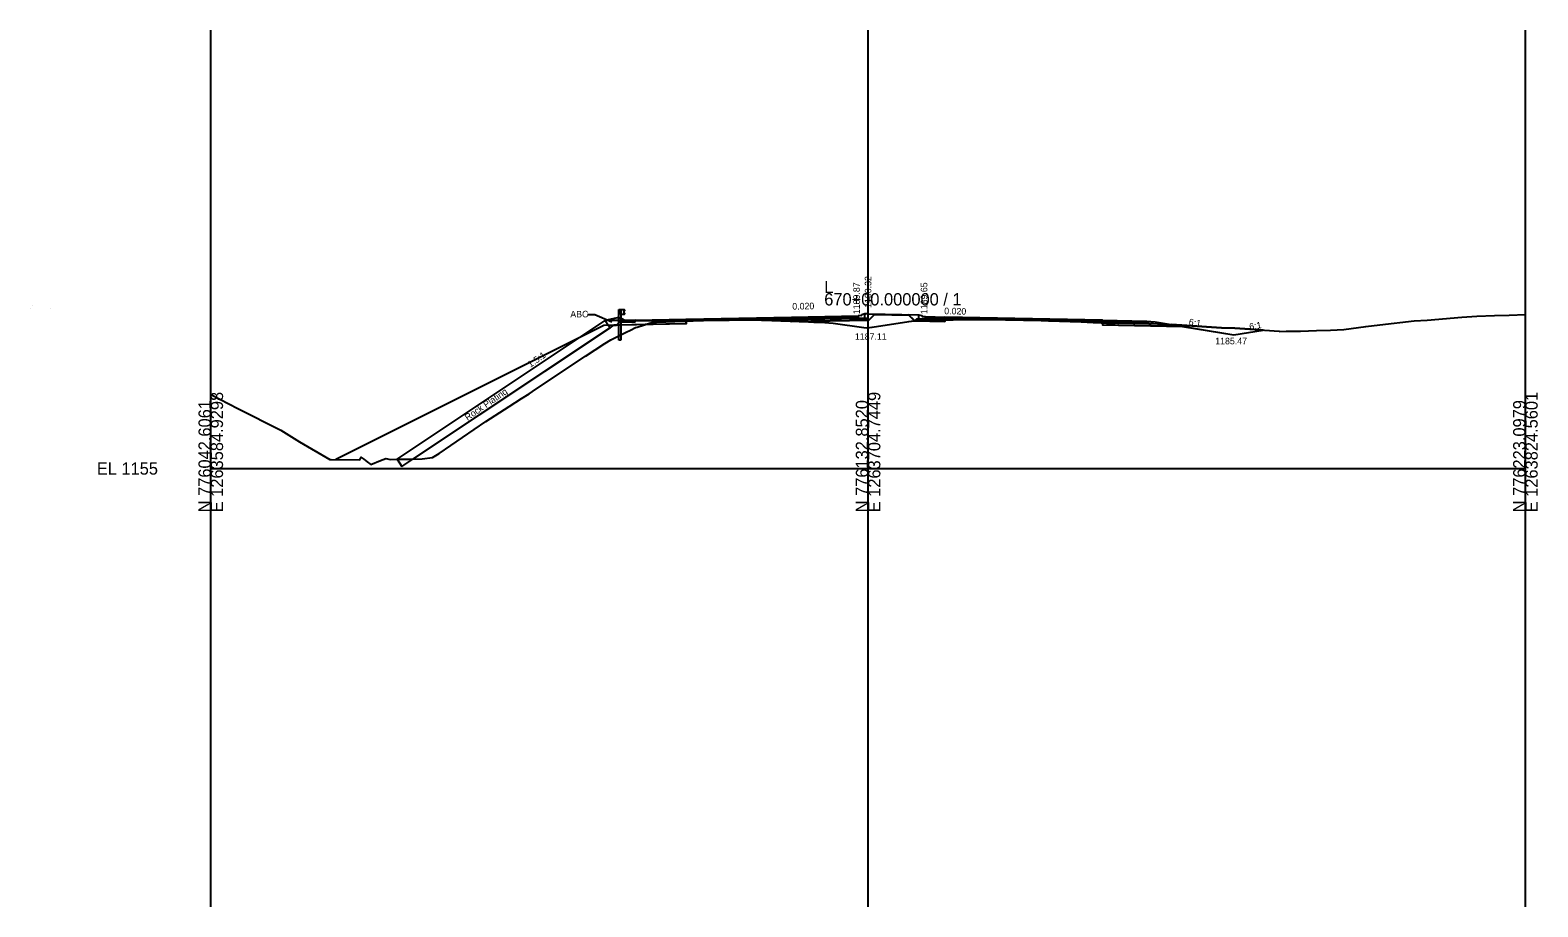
# Model space of a CAD drawing. Extents: x -41 to 1262860, y -100 to 777489.
# Drawn here: x -41.2 to 302.8, y 3370 to 3570 of the extents above; entities that cross this region are included whole.
import ezdxf

# ---------------------------------------------------------------- set-up
doc = ezdxf.new("R2010")
doc.units = 0
for name, color, linetype in [('Exist Cross Section Cell', 7, 'Continuous'), ('Exist XS Center Line Elevation Label', 7, 'Continuous'), ('Exist XS Ground Line', 7, 'Continuous'), ('Prop CMT Guardrail Graphics', 7, 'Continuous'), ('Prop CMT Pvmt Course 1', 7, 'Continuous'), ('Prop CMT Pvmt Course 4', 7, 'Continuous'), ('Prop CMT Pvmt Surface', 7, 'Continuous'), ('Prop CMT Shld Paved Course 1', 7, 'Continuous'), ('Prop CMT Shld Paved Course 2', 7, 'Continuous'), ('Prop CMT Shld Paved Course 4', 7, 'Continuous'), ('Prop CMT Slope Grass', 7, 'Continuous'), ('Prop CMT Subgrade Earthwork', 7, 'Continuous'), ('Prop Conc Curb and Gutter', 7, 'Continuous'), ('Prop Conc Island Cover', 7, 'Continuous'), ('Prop XS Class II Rip Rap Ditch Liner', 7, 'Continuous'), ('Prop XS Ditch Standard Text', 7, 'Continuous'), ('Prop XS Earthwork Shape', 7, 'Continuous'), ('Prop XS Elevation Labels', 7, 'Continuous'), ('Prop XS Exc Vertical Line 1', 7, 'Continuous'), ('Prop XS Exc Vertical Line 2', 7, 'Continuous'), ('Prop XS Exc Vertical Line 3', 7, 'Continuous'), ('Prop XS Finish Grade', 7, 'Continuous'), ('Prop XS Hydro Elevations', 7, 'Continuous'), ('Prop XS SE Text', 7, 'Continuous'), ('Prop XS Side Slope Text', 7, 'Continuous'), ('Scratch_Level_0', 7, 'Continuous'), ('Scratch_Level_4', 7, 'Continuous'), ('Scratch_Level_5', 7, 'Continuous'), ('Scratch_Level_6', 7, 'Continuous'), ('Typical Curb CELL', 7, 'Continuous')]:
    doc.layers.add(name, color=color, linetype=linetype)

msp = doc.modelspace()

# ---------------------------------------------------------------- linework, layer by layer
at = {"layer": 'Exist Cross Section Cell'}
for p, q in [((150, 3470), (150, 3510)), ((0, 3470), (150, 3470)), ((150, 3470), (300, 3470))]:
    msp.add_line(p, q, dxfattribs=at)
at = {"layer": 'Exist XS Ground Line'}
msp.add_lwpolyline([(0, 3486.85), (6.16, 3483.66), (15.96, 3478.72), (20.26, 3476.07), (27.14, 3472.09), (27.46, 3472.07), (34.03, 3471.97), (34.29, 3472.57), (34.47, 3472.4), (34.92, 3472.16), (35.72, 3471.5), (36.51, 3470.88), (38.7, 3471.86), (39.98, 3472.29), (40.99, 3472.07), (42.69, 3472.11), (45.25, 3472.15), (48.21, 3472.24), (50.58, 3472.5), (52.1, 3473.45), (62.8, 3480.75), (68.07, 3484.18), (70.94, 3485.99), (72.66, 3487.05), (74.18, 3488.07), (85.51, 3495.61), (89.95, 3498.5), (91.27, 3499.37), (94.82, 3501.12), (95.82, 3501.59), (96.9, 3502.16), (97.27, 3502.26), (98.76, 3502.73), (100.64, 3503.31), (101.75, 3503.36), (108.04, 3503.63), (108.15, 3503.63), (111.95, 3503.78), (112.45, 3503.79), (124.22, 3503.88), (125.92, 3503.83), (136.4, 3503.48), (137.65, 3503.42), (139.16, 3503.35), (142, 3503.13), (149, 3502.2), (149.72, 3502.06), (150.95, 3502.28), (159.32, 3503.55), (159.85, 3503.63), (159.91, 3503.64), (160.84, 3503.69), (162.94, 3503.8), (163, 3503.8), (165.16, 3503.88), (165.17, 3503.88), (168.62, 3503.92), (177.17, 3504.01), (177.32, 3504.01), (189.5, 3503.78), (191.15, 3503.71), (198.62, 3503.43), (201.38, 3503.31), (201.97, 3503.27), (204.37, 3503.17), (205.3, 3503.12), (206.38, 3503.16), (207.91, 3503.22), (210.12, 3503.2), (213.05, 3503.18), (217.49, 3502.95), (222.75, 3502.63), (230.68, 3502.08), (233.69, 3502), (237.08, 3501.8), (243.81, 3501.33), (243.88, 3501.27), (245.44, 3501.31), (245.58, 3501.34), (248.64, 3501.35), (252.33, 3501.49), (255.56, 3501.56), (258.54, 3501.74), (263.6, 3502.41), (266.77, 3502.8), (274.62, 3503.66), (277.56, 3503.87), (285.46, 3504.55), (288.93, 3504.77), (292.98, 3504.89), (296.31, 3504.97), (300, 3505.12)], dxfattribs=at)
at = {"layer": 'Prop CMT Guardrail Graphics'}
for p, q in [((93.11, 3506.3), (93.59, 3506.3)), ((93.11, 3503.8), (93.11, 3506.3)), ((93.59, 3505.12), (93.59, 3506.3)), ((93.59, 3506.3), (94.26, 3506.3)), ((93.59, 3506.3), (93.59, 3503.79)), ((94.26, 3506.3), (94.26, 3505.12)), ((94.26, 3506.22), (94.26, 3505.2)), ((94.36, 3506.2), (94.26, 3506.22)), ((94.27, 3505.75), (94.5, 3505.95)), ((94.5, 3506.1), (94.36, 3506.2)), ((94.5, 3505.95), (94.5, 3506.1)), ((93.11, 3499.3), (93.11, 3503.8)), ((94.26, 3505.12), (93.59, 3505.12)), ((93.59, 3503.79), (93.59, 3499.3)), ((94.26, 3505.2), (94.36, 3505.22)), ((94.27, 3505.66), (94.27, 3505.75)), ((94.5, 3505.46), (94.27, 3505.66)), ((94.36, 3505.22), (94.5, 3505.32)), ((94.5, 3505.32), (94.5, 3505.46)), ((93.59, 3499.3), (93.11, 3499.3))]:
    msp.add_line(p, q, dxfattribs=at)
at = {"layer": 'Prop CMT Pvmt Course 1'}
for p, q in [((132.5, 3504.55), (147.72, 3504.86)), ((132.5, 3504.3), (147.72, 3504.61)), ((147.72, 3504.61), (147.72, 3504.86)), ((163.08, 3504.64), (163.08, 3504.39)), ((163.08, 3504.64), (167.5, 3504.55)), ((163.08, 3504.39), (167.5, 3504.3)), ((203.5, 3503.83), (213.5, 3503.63))]:
    msp.add_line(p, q, dxfattribs=at)
for points in [[(108.5, 3503.82), (108.5, 3504.07), (108.5, 3504.07), (132.5, 3504.55), (132.5, 3504.3), (132.5, 3504.3), (108.5, 3503.82), (108.5, 3503.82), (108.5, 3503.82)], [(203.5, 3503.58), (203.5, 3503.83), (203.5, 3503.83), (167.5, 3504.55), (167.5, 3504.3), (167.5, 3504.3), (203.5, 3503.58), (203.5, 3503.58), (203.5, 3503.58)]]:
    msp.add_lwpolyline(points, dxfattribs=at)
at = {"layer": 'Prop CMT Pvmt Course 4'}
msp.add_line((108.5, 3503.03), (93.44, 3502.73), dxfattribs=at)
at = {"layer": 'Prop CMT Pvmt Surface'}
for p, q in [((96.84, 3503.84), (108.5, 3504.07)), ((108.5, 3504.07), (132.5, 3504.55)), ((132.5, 3504.55), (147.72, 3504.86)), ((163.08, 3504.64), (167.5, 3504.55)), ((167.5, 3504.55), (203.5, 3503.83)), ((203.5, 3503.83), (213.5, 3503.63))]:
    msp.add_line(p, q, dxfattribs=at)
at = {"layer": 'Prop CMT Shld Paved Course 1'}
for p, q in [((-40.62, 3507.08), (-40.62, 3507.08)), ((108.5, 3503.82), (96.85, 3503.59)), ((104.5, 3503.99), (104.5, 3503.99)), ((104.5, 3503.99), (104.5, 3503.99)), ((108.5, 3504.07), (108.5, 3503.82)), ((108.5, 3504.07), (108.5, 3503.82)), ((108.5, 3503.82), (108.5, 3503.82)), ((108.5, 3503.82), (108.5, 3503.82)), ((203.5, 3503.83), (203.5, 3503.58)), ((203.5, 3503.58), (203.5, 3503.58)), ((203.5, 3503.58), (213.76, 3503.38)), ((207.5, 3503.75), (207.5, 3503.75)), ((213.76, 3503.38), (213.5, 3503.63))]:
    msp.add_line(p, q, dxfattribs=at)
at = {"layer": 'Prop CMT Shld Paved Course 2'}
for p, q in [((-41.22, 3506.48), (-41.22, 3506.48)), ((-41.22, 3506.48), (-41.22, 3506.48)), ((-36.62, 3506.58), (-36.62, 3506.58)), ((102.43, 3503.37), (100.54, 3503.33)), ((103.9, 3503.4), (103.9, 3503.4)), ((103.9, 3503.4), (103.9, 3503.4)), ((103.9, 3503.4), (103.9, 3503.4)), ((103.9, 3503.4), (103.9, 3503.4)), ((103.9, 3503.4), (103.9, 3503.4)), ((103.9, 3503.4), (103.9, 3503.4)), ((111.95, 3503.89), (108.5, 3503.82)), ((108.5, 3503.82), (108.5, 3503.49)), ((108.5, 3503.82), (108.5, 3503.82)), ((108.5, 3503.82), (108.5, 3503.65)), ((108.5, 3503.82), (108.5, 3503.49)), ((108.5, 3503.82), (108.5, 3503.54)), ((108.5, 3503.65), (111.95, 3503.78)), ((108.5, 3503.65), (108.5, 3503.65)), ((108.5, 3503.65), (108.5, 3503.65)), ((108.5, 3503.54), (108.5, 3503.54)), ((108.5, 3503.49), (108.5, 3503.49)), ((108.5, 3503.49), (108.5, 3503.49)), ((112.45, 3503.9), (111.95, 3503.89)), ((111.95, 3503.89), (111.95, 3503.89)), ((111.95, 3503.78), (112.45, 3503.79)), ((111.95, 3503.78), (111.95, 3503.78)), ((124.22, 3504.14), (112.45, 3503.9)), ((112.45, 3503.9), (112.45, 3503.9)), ((112.45, 3503.79), (124.22, 3503.88)), ((112.45, 3503.79), (112.45, 3503.79)), ((125.92, 3504.17), (124.22, 3504.14)), ((124.22, 3504.14), (124.22, 3504.14)), ((124.22, 3503.88), (124.22, 3503.88)), ((124.22, 3503.88), (124.22, 3503.88)), ((124.22, 3503.88), (125.7, 3503.83)), ((125.7, 3503.83), (125.92, 3503.84)), ((132.5, 3504.3), (125.92, 3504.17)), ((125.92, 3504.17), (125.92, 3504.17)), ((125.92, 3503.84), (132.5, 3503.97)), ((125.92, 3503.84), (125.92, 3503.84)), ((132.5, 3503.97), (132.5, 3504.3)), ((132.5, 3503.97), (147.72, 3504.27)), ((132.5, 3503.97), (132.5, 3503.97)), ((147.72, 3504.61), (147.72, 3504.27)), ((163.08, 3504.06), (163.08, 3504.39)), ((163.08, 3504.06), (167.5, 3503.97)), ((167.5, 3503.97), (167.5, 3504.3)), ((167.5, 3504.3), (168.62, 3504.28)), ((168.62, 3503.95), (167.5, 3503.97)), ((167.5, 3503.97), (167.5, 3503.97)), ((168.62, 3504.28), (168.62, 3504.28)), ((168.62, 3504.28), (177.17, 3504.11)), ((169.45, 3503.93), (168.62, 3503.95)), ((168.62, 3503.95), (168.62, 3503.95)), ((177.17, 3504.01), (169.45, 3503.93)), ((169.45, 3503.93), (169.45, 3503.93)), ((169.45, 3503.93), (169.45, 3503.93)), ((177.17, 3504.11), (177.17, 3504.11)), ((177.17, 3504.11), (177.32, 3504.11)), ((177.32, 3504.01), (177.17, 3504.01)), ((177.32, 3504.11), (177.32, 3504.11)), ((177.32, 3504.11), (189.5, 3503.86)), ((189.5, 3503.78), (177.32, 3504.01)), ((177.32, 3504.01), (177.32, 3504.01)), ((189.5, 3503.86), (189.5, 3503.86)), ((189.5, 3503.86), (191.15, 3503.83)), ((191.15, 3503.71), (189.5, 3503.78)), ((189.5, 3503.78), (189.5, 3503.78)), ((191.15, 3503.83), (191.15, 3503.83)), ((191.15, 3503.83), (198.62, 3503.68)), ((198.62, 3503.43), (191.15, 3503.71)), ((191.15, 3503.71), (191.15, 3503.71)), ((198.62, 3503.68), (201.38, 3503.62)), ((201.38, 3503.31), (198.62, 3503.43)), ((201.38, 3503.62), (201.38, 3503.62)), ((201.38, 3503.62), (201.97, 3503.61)), ((201.69, 3503.28), (201.38, 3503.31)), ((201.38, 3503.31), (201.38, 3503.31)), ((201.97, 3503.28), (201.69, 3503.28)), ((201.97, 3503.61), (203.5, 3503.58)), ((203.5, 3503.25), (201.97, 3503.28)), ((201.97, 3503.28), (201.97, 3503.28)), ((203.5, 3503.58), (203.5, 3503.25)), ((203.5, 3503.58), (203.5, 3503.25)), ((203.5, 3503.25), (203.5, 3503.25)), ((203.5, 3503.25), (214.1, 3503.04)), ((203.5, 3503.25), (203.5, 3503.25)), ((214.1, 3503.04), (213.76, 3503.38))]:
    msp.add_line(p, q, dxfattribs=at)
at = {"layer": 'Prop CMT Shld Paved Course 4'}
for p, q in [((-41.22, 3506.48), (-41.22, 3506.48)), ((92.58, 3502.71), (93.32, 3503.45)), ((92.58, 3502.71), (93.32, 3503.45)), ((93.32, 3503.45), (93.83, 3503.45)), ((93.32, 3503.45), (93.83, 3503.45)), ((103.9, 3503.4), (103.9, 3503.4)), ((103.9, 3503.4), (103.9, 3503.4)), ((103.9, 3503.4), (103.9, 3503.4)), ((108.5, 3503.49), (108.5, 3503.03)), ((108.5, 3503.49), (108.5, 3503.03)), ((125.92, 3503.83), (125.7, 3503.83)), ((125.92, 3503.83), (132.5, 3503.61)), ((132.5, 3503.51), (132.5, 3503.97)), ((132.5, 3503.51), (150.17, 3503.86)), ((147.72, 3504.27), (149.72, 3504.31)), ((149.72, 3504.31), (150.17, 3503.86)), ((161.08, 3504.1), (160.63, 3503.65)), ((160.63, 3503.65), (167.5, 3503.51)), ((163.08, 3504.06), (161.08, 3504.1)), ((167.5, 3503.97), (167.5, 3503.51)), ((168.62, 3503.92), (167.5, 3503.91)), ((168.62, 3503.92), (169.45, 3503.93)), ((201.97, 3503.27), (201.69, 3503.28)), ((201.97, 3503.27), (203.5, 3503.2)), ((203.5, 3503.25), (203.5, 3502.79)), ((203.5, 3502.79), (214.56, 3502.57)), ((214.56, 3502.57), (214.1, 3503.04))]:
    msp.add_line(p, q, dxfattribs=at)
at = {"layer": 'Prop CMT Slope Grass'}
for q in [(90, 3503.77), (93.83, 3504.13)]:
    msp.add_line((93.14, 3504.48), q, dxfattribs=at)
at = {"layer": 'Prop CMT Subgrade Earthwork'}
for p, q in [((108.5, 3503.03), (91.99, 3502.7)), ((108.5, 3503.03), (108.5, 3503.65)), ((108.5, 3503.03), (108.5, 3503.54)), ((150.17, 3503.86), (132.5, 3503.51)), ((132.5, 3503.51), (132.5, 3503.61)), ((150.17, 3503.86), (151.59, 3505.29)), ((160.63, 3503.65), (159.15, 3505.14)), ((167.5, 3503.51), (160.63, 3503.65)), ((167.5, 3503.91), (167.5, 3503.51)), ((203.5, 3503.2), (203.5, 3502.79)), ((203.5, 3502.79), (221.78, 3502.42))]:
    msp.add_line(p, q, dxfattribs=at)
at = {"layer": 'Prop Conc Curb and Gutter'}
for p, q in [((148.41, 3504.87), (147.72, 3504.86)), ((147.72, 3504.86), (147.72, 3504.27)), ((147.72, 3504.27), (149.22, 3504.3)), ((148.47, 3504.95), (148.47, 3504.93)), ((149.22, 3505.3), (148.57, 3505.09)), ((149.22, 3504.3), (149.22, 3505.3)), ((149.22, 3504.3), (149.22, 3504.3)), ((161.58, 3505.09), (162.23, 3504.87)), ((161.58, 3504.09), (161.58, 3505.09)), ((163.08, 3504.06), (161.58, 3504.09)), ((162.33, 3504.73), (162.33, 3504.72)), ((162.39, 3504.65), (163.08, 3504.64)), ((163.08, 3504.06), (163.08, 3504.64))]:
    msp.add_line(p, q, dxfattribs=at)
for centre, radius, start, end in [((148.41, 3504.93), 0.0625, 271.1458, 360), ((148.62, 3504.95), 0.146, 108.435, 180), ((162.19, 3504.73), 0.146, 0, 71.565), ((162.4, 3504.72), 0.0625, 180, 268.8542)]:
    msp.add_arc(centre, radius, start, end, dxfattribs=at)
at = {"layer": 'Prop Conc Island Cover'}
for p, q in [((150, 3505.32), (149.22, 3505.3)), ((149.22, 3505.04), (149.22, 3505.04)), ((150, 3505.32), (161.58, 3505.09))]:
    msp.add_line(p, q, dxfattribs=at)
at = {"layer": 'Prop XS Class II Rip Rap Ditch Liner'}
for p, q in [((42.5, 3472.1), (90, 3503.78)), ((43.61, 3470.44), (91.99, 3502.7)), ((85.96, 3505.14), (87.66, 3505.14)), ((87.66, 3505.14), (91.55, 3503.44)), ((90, 3503.78), (91.11, 3502.11)), ((93.83, 3503.77), (90, 3503.77)), ((91.11, 3502.11), (91.99, 3502.7)), ((91.99, 3502.7), (92.58, 3502.71)), ((92.58, 3502.71), (93.32, 3503.45)), ((93.32, 3503.45), (93.83, 3503.45)), ((93.83, 3503.45), (93.83, 3503.77)), ((42.5, 3472.1), (43.61, 3470.44))]:
    msp.add_line(p, q, dxfattribs=at)
at = {"layer": 'Prop XS Earthwork Shape'}
for points in [[(95.82, 3501.59), (96.9, 3502.16), (97.27, 3502.26), (98.76, 3502.73), (99.13, 3502.84), (93.44, 3502.73), (89.7, 3502.65), (28.51, 3472.05), (34.03, 3471.97), (34.29, 3472.57), (34.47, 3472.4), (34.92, 3472.16), (35.72, 3471.5), (36.51, 3470.88), (38.7, 3471.86), (39.98, 3472.29), (40.99, 3472.07), (42.69, 3472.11), (45.25, 3472.15), (48.21, 3472.24), (50.58, 3472.5), (52.1, 3473.45), (62.8, 3480.75), (68.07, 3484.18), (70.94, 3485.99), (72.66, 3487.05), (74.18, 3488.07), (85.51, 3495.61), (89.95, 3498.5), (91.27, 3499.37), (94.82, 3501.12)], [(99.13, 3502.84), (100.64, 3503.31), (101.75, 3503.36), (108.04, 3503.63), (108.15, 3503.63), (108.5, 3503.65), (108.5, 3503.03)], [(134.32, 3503.55), (132.5, 3503.51), (132.5, 3503.61)], [(139.16, 3503.35), (142, 3503.13), (149, 3502.2), (149.72, 3502.06), (150.95, 3502.28), (159.32, 3503.55), (159.85, 3503.63), (159.91, 3503.64), (160.61, 3503.68), (159.4, 3504.88), (151.35, 3505.04), (150.17, 3503.86), (134.32, 3503.55), (136.4, 3503.48), (137.65, 3503.42)], [(160.84, 3503.69), (162.94, 3503.8), (163, 3503.8), (165.16, 3503.88), (165.17, 3503.88), (167.5, 3503.91), (167.5, 3503.51), (160.63, 3503.65), (160.61, 3503.68)], [(203.5, 3503.2), (203.5, 3502.79), (214.56, 3502.57), (214, 3503.13), (213.05, 3503.18), (210.12, 3503.2), (207.91, 3503.22), (206.38, 3503.16), (205.3, 3503.12), (204.37, 3503.17)], [(217.49, 3502.95), (219.27, 3502.84), (221.78, 3502.42), (214.56, 3502.57), (214, 3503.13)], [(233.5, 3500.47), (240.16, 3501.58), (237.08, 3501.8), (233.69, 3502), (230.68, 3502.08), (222.75, 3502.63), (219.27, 3502.84), (221.78, 3502.42)]]:
    msp.add_lwpolyline(points, close=True, dxfattribs=at)
at = {"layer": 'Prop XS Exc Vertical Line 1'}
msp.add_line((0, 3370), (0, 3570), dxfattribs=at)
at = {"layer": 'Prop XS Exc Vertical Line 2'}
msp.add_line((150, 3370), (150, 3570), dxfattribs=at)
at = {"layer": 'Prop XS Exc Vertical Line 3'}
msp.add_line((300, 3370), (300, 3570), dxfattribs=at)
at = {"layer": 'Prop XS Finish Grade'}
for p, q in [((213.5, 3503.63), (215.5, 3503.47)), ((213.5, 3503.63), (214.56, 3502.57)), ((215.5, 3503.47), (233.5, 3500.47)), ((91.11, 3502.11), (46.21, 3472.18)), ((233.5, 3500.47), (240.16, 3501.58))]:
    msp.add_line(p, q, dxfattribs=at)
at = {"layer": 'Scratch_Level_0'}
for p, q in [((149.22, 3505.3), (149.22, 3505.05)), ((161.58, 3505.09), (161.58, 3504.84))]:
    msp.add_line(p, q, dxfattribs=at)
at = {"layer": 'Scratch_Level_4'}
msp.add_line((300, 3370), (300, 3570), dxfattribs=at)
at = {"layer": 'Scratch_Level_5'}
msp.add_line((150, 3486.6), (150, 3523.97), dxfattribs=at)
at = {"layer": 'Scratch_Level_6'}
msp.add_line((0, 3370), (0, 3570), dxfattribs=at)
at = {"layer": 'Typical Curb CELL'}
for p, q in [((93.83, 3503.45), (93.83, 3504.13)), ((94.52, 3503.78), (93.83, 3504.13)), ((93.83, 3503.45), (96.85, 3503.42)), ((93.87, 3503.75), (94.02, 3503.79)), ((94, 3503.7), (93.87, 3503.75)), ((94.02, 3503.79), (94, 3503.7)), ((94.54, 3503.66), (94.43, 3503.59)), ((94.43, 3503.59), (94.6, 3503.55)), ((96.84, 3503.84), (94.52, 3503.78)), ((94.6, 3503.55), (94.54, 3503.66)), ((95.28, 3503.71), (95.24, 3503.6)), ((95.24, 3503.6), (95.36, 3503.59)), ((95.36, 3503.59), (95.28, 3503.71)), ((95.78, 3503.65), (95.68, 3503.57)), ((95.68, 3503.57), (95.85, 3503.53)), ((95.85, 3503.53), (95.78, 3503.65)), ((96.53, 3503.7), (96.49, 3503.58)), ((96.49, 3503.58), (96.61, 3503.58)), ((96.61, 3503.58), (96.53, 3503.7)), ((96.85, 3503.84), (96.85, 3503.84)), ((96.85, 3503.42), (96.85, 3503.83))]:
    msp.add_line(p, q, dxfattribs=at)
for centre in [(93.9, 3503.84), (93.99, 3503.56), (94.11, 3503.61), (94.37, 3503.64), (94.38, 3503.59), (94.56, 3503.5), (94.59, 3503.6), (94.78, 3503.56), (94.83, 3503.67), (94.96, 3503.65), (94.99, 3503.52), (95.05, 3503.55), (95.24, 3503.55), (95.36, 3503.6), (95.45, 3503.59), (95.55, 3503.54), (95.61, 3503.68), (95.62, 3503.63), (95.63, 3503.57), (95.84, 3503.59), (96.03, 3503.55), (96.08, 3503.66), (96.13, 3503.63), (96.21, 3503.63), (96.24, 3503.51), (96.29, 3503.54), (96.36, 3503.72), (96.72, 3503.79), (96.76, 3503.66)]:
    msp.add_circle(centre, 0.00802, dxfattribs=at)
msp.add_arc((96.84, 3503.83), 0.0104, 359.4338, 91.4818, dxfattribs=at)

# ---------------------------------------------------------------- texts
at = {"layer": 'Exist Cross Section Cell'}
for s, p in [('670+00.000000 / 1', (140, 3507.2)), ('L', (140, 3510)), ('EL 1155', (-26, 3468.6))]:
    msp.add_text(s, height=2.8, dxfattribs=at).set_placement(p)
for s, p in [('N 776042.6061', (0, 3460)), ('E 1263584.9298', (2.8, 3460)), ('N 776132.8520', (150, 3460)), ('E 1263704.7449', (152.8, 3460)), ('N 776223.0979', (300, 3460)), ('E 1263824.5601', (302.8, 3460))]:
    msp.add_text(s, height=2.8, rotation=90, dxfattribs=at).set_placement(p)
at = {"layer": 'Exist XS Center Line Elevation Label'}
msp.add_text('1187.11', height=1.5, dxfattribs=at).set_placement((147, 3499.36))
at = {"layer": 'Prop XS Ditch Standard Text'}
msp.add_text('1185.47', height=1.5, dxfattribs=at).set_placement((229.22, 3498.33))
at = {"layer": 'Prop XS Elevation Labels'}
for s, p in [('1189.87', (148.12, 3505.21)), ('1189.65', (163.52, 3505.21))]:
    msp.add_text(s, height=1.5, rotation=90, dxfattribs=at).set_placement(p)
at = {"layer": 'Prop XS Hydro Elevations'}
msp.add_text('1190.32', height=1.5, rotation=90, dxfattribs=at).set_placement((150.75, 3506.63))
at = {"layer": 'Prop XS SE Text'}
for rotation, p in [(1.1458, (132.72, 3506.24)), (358.8542, (167.37, 3505.2))]:
    msp.add_text('0.020', height=1.5, rotation=rotation, dxfattribs=at).set_placement(p)
at = {"layer": 'Prop XS Side Slope Text'}
for s, rotation, p in [('ABC', 0.2627, (82.05, 3504.46)), ('6:1', 350.5377, (223.09, 3502.75)), ('6:1', 9.4809, (237.12, 3501.59)), ('1.5:1', 35.2045, (72.96, 3492.96)), ('Rock Plating', 34.4049, (58.6, 3480.85))]:
    msp.add_text(s, height=1.5, rotation=rotation, dxfattribs=at).set_placement(p)

doc.saveas('drawing.dxf')
